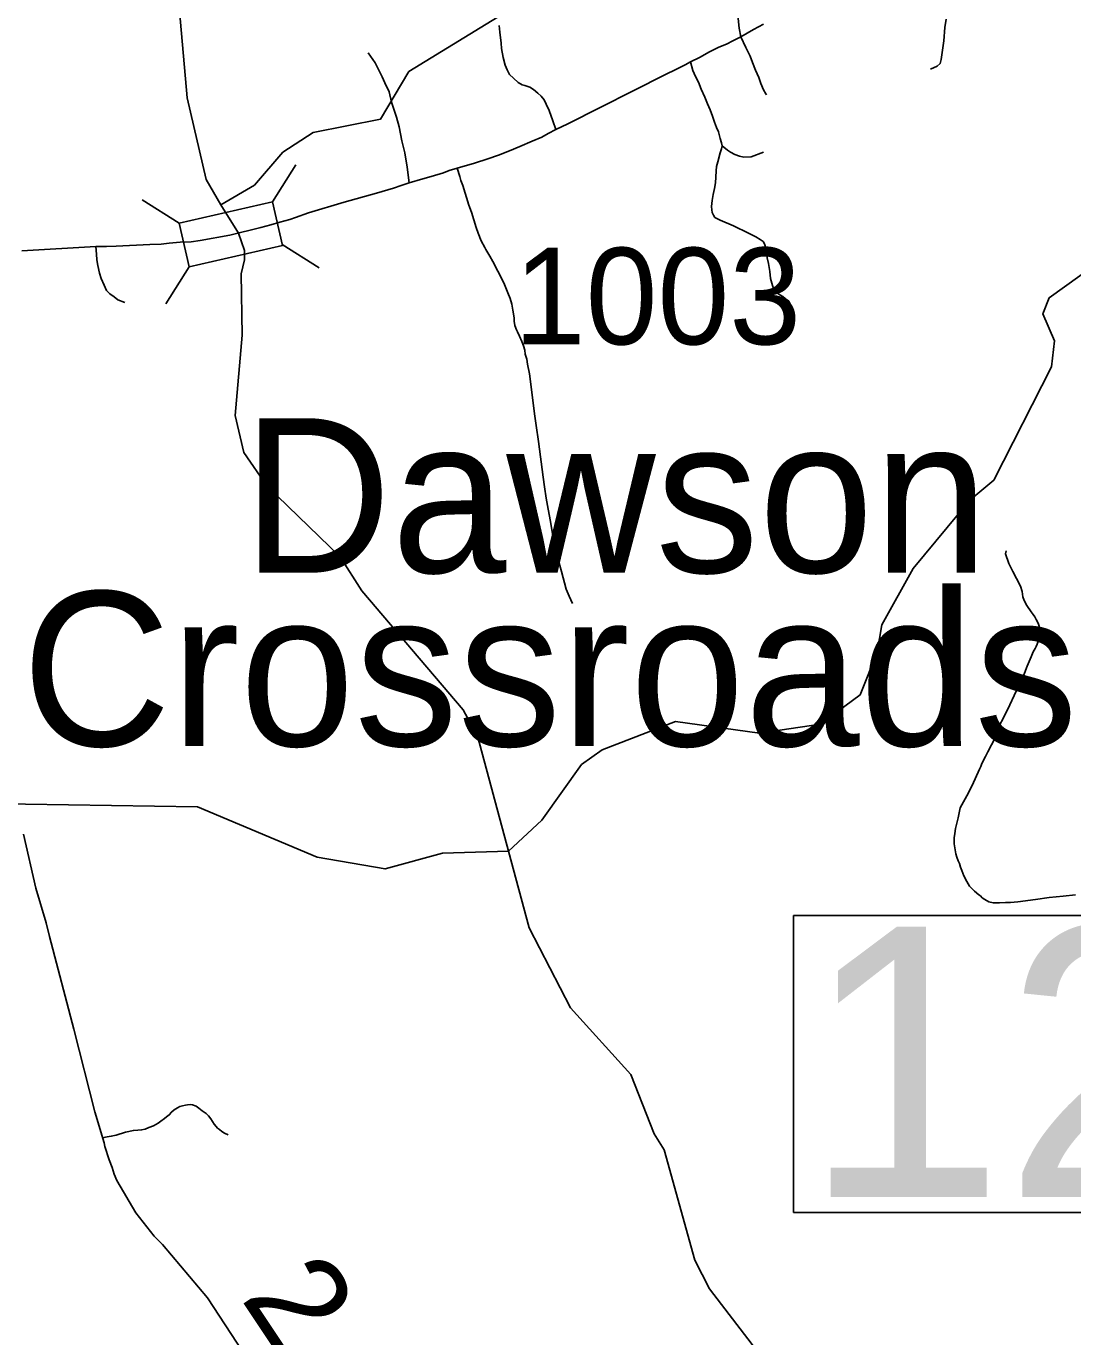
# Model space of a CAD drawing. Extents: x 2290615 to 2522933, y 819489 to 1012715.
# Drawn here: x 2436862 to 2442284, y 876394 to 883180 of the extents above; entities that cross this region are included whole.
import ezdxf

# ---------------------------------------------------------------- set-up
doc = ezdxf.new("R2010")
doc.units = 0
for name, color, linetype in [('Exist Civil Demographics City Label', 7, 'Continuous'), ('Exist Hydrographic Creek Single Shore', 7, 'Continuous'), ('Exist Hydrographic Misc Water Feature', 7, 'Continuous'), ('Exist Road Non-System Type 51', 7, 'Continuous'), ('Exist Road Secondary Mileage Hundredths English Label', 7, 'Continuous'), ('Exist Road Secondary Structure Standard Bridge CELL', 7, 'Continuous'), ('Exist Road Secondary Structure Standard Bridge Number Label', 7, 'Continuous'), ('Exist Road Secondary Type 51 Attributed', 7, 'Continuous'), ('Exist Road Secondary Type 51 Number Label', 7, 'Continuous')]:
    doc.layers.add(name, color=color, linetype=linetype)

msp = doc.modelspace()

# ---------------------------------------------------------------- linework, layer by layer
at = {"layer": 'Exist Hydrographic Creek Single Shore'}
for points in [[(2437870.8, 882255.4), (2437793.9, 882386.8), (2437695.9, 882809.6), (2437655.9, 883260.9)], [(2439360.9, 878908.7), (2439201.8, 879499.7), (2439124.9, 879641), (2438599.9, 880256.4), (2438488.8, 880432.3), (2438108.8, 880800.9), (2437988.9, 880973.3), (2437944.8, 881165.2), (2437980.9, 881580.3), (2437975.8, 881898.6), (2437993, 881970.4), (2437992, 882019.3), (2437961.1, 882108.7), (2437870.8, 882255.4)], [(2443055.9, 873416.1), (2442848.6, 873489.5), (2442698.6, 873558.7), (2442501.9, 873732.1), (2442280.8, 874061.2), (2441831.8, 874564.8), (2441813.9, 874639.5), (2441330.8, 875197.6), (2441151.8, 875446.3), (2441142.8, 875501.8), (2440622.8, 876353.7), (2440401.9, 876643.4), (2440324.8, 876791.2), (2440165.9, 877362.6), (2440114.9, 877445.9), (2439993.9, 877752.8), (2439680.8, 878097.8), (2439466.9, 878512.5), (2439360.9, 878908.7)]]:
    msp.add_lwpolyline(points, dxfattribs=at)
at = {"layer": 'Exist Hydrographic Misc Water Feature'}
for points in [[(2437870.8, 882255.4), (2438043.8, 882357.7), (2438191.9, 882527.9), (2438348.8, 882629.5), (2438697.8, 882699.5), (2438843.8, 882945.1), (2439644.9, 883437.6), (2440067.7, 883586.2), (2440300.9, 883631.9), (2440491.8, 883626.5), (2440717.7, 883563.5), (2440995.8, 883391), (2441312.8, 883328.5), (2441578.7, 883375.6), (2441702.8, 883452.9), (2441815.8, 883713.5), (2441777.8, 884053.3), (2441613.8, 884434), (2441515.8, 884850.3), (2441487.7, 885049.4), (2441519.7, 885175.5)], [(2439360.9, 878908.7), (2439532.9, 879070.1), (2439737.8, 879357.5), (2439844.8, 879434), (2440225.8, 879581), (2440659.9, 879520), (2440975.9, 879565.7), (2441181.8, 879718.5), (2441270.7, 879938.9), (2441293.9, 880081), (2441455.9, 880373.3), (2441750.8, 880726.7), (2441873.8, 880830.2), (2442173.8, 881417), (2442188.8, 881552.2), (2442127.9, 881690.8), (2442160.9, 881774.3), (2442399.8, 881945), (2442472.8, 882046.4), (2442584.7, 882399)], [(2439360.9, 878908.7), (2439018.9, 878898), (2438720.9, 878816.8), (2438369.9, 878878), (2437748.8, 879138.3), (2436632.9, 879155), (2436482, 879201.3), (2436304, 879433.6), (2436198.8, 879780.7), (2436071.9, 879903.4), (2435861.9, 879983.5), (2435701.9, 880114.8), (2435300.9, 880210.1), (2435099.9, 880280.6), (2434903.9, 880545), (2434894.9, 880630.1), (2434810, 880718.5), (2434491.9, 880863), (2434298, 881019.3), (2434179.8, 881067), (2433829.8, 881105.2), (2433571.9, 881075), (2433328.9, 881140.5)]]:
    msp.add_lwpolyline(points, dxfattribs=at)
at = {"layer": 'Exist Road Non-System Type 51'}
for points in [[(2440696.8, 882825.2), (2440692.8, 882829.8), (2440681.9, 882850.5), (2440668.1, 882884.1), (2440657.3, 882914.6), (2440639.5, 882952.1), (2440624.8, 882992.5), (2440612.9, 883024.7), (2440589.7, 883070.3), (2440564.3, 883125.5), (2440554.7, 883170.8), (2440548.8, 883236.9)], [(2441546.4, 882957.3), (2441581.4, 882973.8), (2441596.2, 882986.6), (2441601.1, 883008.3), (2441606, 883033), (2441614.9, 883105), (2441620.8, 883174), (2441627.7, 883216.4)], [(2439605.8, 882646.1), (2439590, 882690.5), (2439570.5, 882743.5), (2439556.1, 882777.3), (2439545.8, 882799.1), (2439529.4, 882818.8), (2439513.1, 882834.6), (2439489, 882852.2), (2439470.7, 882864), (2439444.7, 882873.6), (2439430.5, 882877.4), (2439410.4, 882889.2), (2439386.1, 882910.8), (2439365.9, 882930.4), (2439353.5, 882954.3), (2439343.1, 882978.1), (2439332.5, 883017.9), (2439323.9, 883065.8), (2439321.5, 883091.9), (2439314.7, 883149.6), (2439312.1, 883183.6)], [(2438845.8, 882370), (2438835.9, 882450.8), (2438824.1, 882524.8), (2438808.3, 882587.4), (2438793.8, 882660.2), (2438779.7, 882708.8), (2438754, 882787.7), (2438742.3, 882840.9), (2438720.5, 882887.2), (2438706, 882918.8), (2438670.3, 882991.3), (2438633.8, 883042.6)], [(2440467.3, 882560.3), (2440464.3, 882577.1), (2440457.4, 882598.8), (2440447.6, 882634.3), (2440437.7, 882656), (2440426.9, 882683.1), (2440417, 882714.7), (2440404.2, 882747.2), (2440391.4, 882778.8), (2440377.3, 882813.1), (2440358.9, 882853.7), (2440344.1, 882891.2), (2440329.3, 882919.8), (2440315.5, 882950.4), (2440302.7, 882995.3)], [(2440832.5, 881654.3), (2440831.4, 881671.1), (2440830.9, 881689.5), (2440833.1, 881702.4), (2440829.7, 881719.8), (2440819.7, 881741.6), (2440812.1, 881756.8), (2440795.3, 881769.4), (2440781, 881780.3), (2440765.1, 881789.5), (2440750, 881800.5), (2440736.5, 881813.1), (2440727.5, 881838.4), (2440716.9, 881874.2), (2440713.3, 881910.3), (2440707.4, 881951.7), (2440700.5, 881981.3), (2440692.6, 882031.6), (2440686.7, 882054.3), (2440679.8, 882065.1), (2440664, 882076), (2440642.4, 882089.8), (2440602.9, 882109.5), (2440525.1, 882147), (2440456.1, 882176.6), (2440429.8, 882190.5), (2440421.9, 882202.3), (2440415, 882216.1), (2440413.1, 882229.9), (2440411.1, 882246.7), (2440415, 882277.3), (2440420, 882308.8), (2440427.9, 882339.4), (2440432.8, 882370), (2440433.8, 882398.6), (2440435.7, 882432.1), (2440438.7, 882453.8), (2440444.6, 882478.5), (2440457.4, 882524.8), (2440464.3, 882545.5), (2440467.3, 882560.3)], [(2440467.3, 882560.3), (2440494.1, 882539.4), (2440510.4, 882527.5), (2440532.6, 882515.7), (2440557.7, 882506.8), (2440579.9, 882502.4), (2440616.9, 882503.8), (2440681.9, 882527.5)], [(2439691.5, 880191.4), (2439675, 880229.2), (2439658.5, 880264.9), (2439635.1, 880356.6), (2439618.2, 880418.4), (2439605.2, 880486.3), (2439592.5, 880532), (2439577.5, 880615.8), (2439566.5, 880679.6), (2439555.7, 880737.4), (2439546.8, 880795.3), (2439540.1, 880845.2), (2439515.3, 881030.7), (2439504.1, 881112.7), (2439495.3, 881172.6), (2439475.2, 881326.3), (2439468.4, 881380), (2439459.5, 881429.9), (2439455.3, 881455.9), (2439446.8, 881481.8), (2439444.5, 881503.7), (2439438.2, 881525.7), (2439429.9, 881547.6), (2439417.6, 881575.3), (2439407.3, 881597.3), (2439401, 881609), (2439392.7, 881630.9), (2439390.4, 881653), (2439390, 881671), (2439383.6, 881710.8), (2439377.2, 881740.7), (2439368.8, 881770.6), (2439356.3, 881800.5), (2439339.6, 881842.2), (2439321, 881881.9), (2439304.6, 881911.7), (2439279.9, 881961.3), (2439263.6, 881989), (2439243.1, 882024.8), (2439236.9, 882034.8), (2439218.3, 882068.4), (2439203.9, 882108.3), (2439193.4, 882138), (2439168.2, 882217.7), (2439155.7, 882253.4), (2439124.3, 882355), (2439113.8, 882380.9), (2439107.6, 882402.7), (2439094.8, 882444.6)], [(2437373.3, 881749.5), (2437337.1, 881763), (2437316.9, 881778.8), (2437294.6, 881794.5), (2437278.5, 881812.3), (2437266, 881840), (2437249.6, 881873.7), (2437241.2, 881901.6), (2437232.6, 881941.5), (2437228.2, 881971.5), (2437225.8, 881999.4), (2437223.2, 882039.3)], [(2441938, 880463.5), (2441935.5, 880448.4), (2441951.4, 880398), (2441972.6, 880356.6), (2441992.3, 880321.1), (2442012, 880281.7), (2442021.9, 880253.1), (2442024.9, 880225.4), (2442031.8, 880207.7), (2442045.6, 880181.1), (2442067.3, 880148.5), (2442078.1, 880133.7), (2442087.3, 880121.6), (2442094, 880109.2), (2442103.7, 880089.3), (2442109.6, 880073.6), (2442113.6, 880064.2), (2442115.6, 880049.4), (2442113.6, 880029.7), (2442107.7, 880009), (2442099.8, 879981.3), (2442093.2, 879968.4), (2442088.3, 879957.5), (2442078.1, 879940.9), (2442068.2, 879915.8), (2442048, 879866.4), (2442033.2, 879830.9), (2442015.5, 879793.9), (2441996.3, 879751), (2441980, 879715.5), (2441957.8, 879666.7), (2441922.3, 879595.7), (2441904.6, 879561.7), (2441880.9, 879496.6), (2441844, 879422.6), (2441832.2, 879398.9), (2441812.9, 879363.4), (2441807, 879347.2), (2441801, 879333.8), (2441762.5, 879249.5), (2441734.4, 879196.2), (2441699.7, 879132.6), (2441690.1, 879082.3), (2441682.7, 879054.2), (2441676.8, 879026.1), (2441672.3, 879000.9), (2441669.4, 878977.3), (2441669.4, 878946.2), (2441673.8, 878915.1), (2441677.6, 878894.6), (2441683.5, 878877.5), (2441689.4, 878859.7), (2441696, 878844.6), (2441701.3, 878826.8), (2441708.5, 878809.1), (2441719.7, 878781.2), (2441735.4, 878751.2), (2441748.6, 878727.6), (2441774.9, 878701.9), (2441797.2, 878682.8), (2441805.1, 878677.6), (2441814.9, 878667.7), (2441827.4, 878658.5), (2441847.8, 878647.3), (2441871.5, 878642.1), (2441904.3, 878641.4), (2441935.2, 878642.7), (2441960.8, 878643.4), (2441999.6, 878646.7), (2442090.9, 878659.2), (2442161.3, 878669), (2442234.2, 878676.4), (2442298.3, 878683.3)], [(2437907.9, 877439.9), (2437889.7, 877449.6), (2437875.6, 877457.4), (2437863.6, 877467.1), (2437853.4, 877475.1), (2437845.3, 877483), (2437835, 877494.8), (2437818.7, 877522.5), (2437806.4, 877538.4), (2437794.3, 877550.1), (2437774.2, 877563.9), (2437756, 877577.6), (2437741.7, 877589.4), (2437723.7, 877595.1), (2437711.6, 877597), (2437697.7, 877594.8), (2437687.7, 877594.6), (2437671.8, 877590.4), (2437657.8, 877586.2), (2437645.8, 877580.1), (2437628, 877569.8), (2437614.1, 877557.6), (2437602.5, 877543.3), (2437588.5, 877533.1), (2437578.6, 877525.1), (2437558.8, 877510.7), (2437545, 877500.5), (2437521.2, 877486.1), (2437497.3, 877477.9), (2437477.5, 877469.5), (2437459.6, 877465.4), (2437439.6, 877465), (2437417.7, 877462.7), (2437375.8, 877454.2), (2437328.1, 877439), (2437302.1, 877433.1), (2437281.9, 877430.6), (2437257.6, 877423.9)]]:
    msp.add_lwpolyline(points, dxfattribs=at)
at = {"layer": 'Exist Road Secondary Structure Standard Bridge CELL'}
for p, q in [((2438137.9, 882270.3), (2438258.3, 882461.9)), ((2437462.7, 882281.4), (2437654.3, 882161)), ((2438188.3, 882049.6), (2438380, 881929.2)), ((2437585.5, 881743.5), (2437705.9, 881935.2))]:
    msp.add_line(p, q, dxfattribs=at)
msp.add_lwpolyline([(2437654.3, 882161), (2438137.7, 882271.3), (2438189.2, 882045.5), (2437705.9, 881935.2)], close=True, dxfattribs=at)
at = {"layer": 'Exist Road Secondary Structure Standard Bridge Number Label'}
msp.add_lwpolyline([(2440837.3, 878575.3), (2444553.2, 878575.3), (2444553.2, 877038.8), (2440837.3, 877038.8)], close=True, dxfattribs=at)
at = {"layer": 'Exist Road Secondary Type 51 Attributed'}
for points in [[(2437916.9, 882098.6), (2438077.6, 882137.8), (2438129.2, 882152.5), (2438175.2, 882165.2), (2438227, 882179.9), (2438256.8, 882190.3), (2438324.5, 882213.3), (2438509.6, 882270.1), (2438676.8, 882316.4), (2438764.5, 882341.8), (2438804.3, 882356.3), (2438845.8, 882370), (2438915.8, 882390), (2438959.5, 882402.6), (2439023.3, 882421.5), (2439052.8, 882433.1), (2439094.8, 882444.6), (2439184.6, 882471.9), (2439253.8, 882494.2), (2439309.1, 882513), (2439366.2, 882535.7), (2439418.5, 882557.4), (2439483.5, 882585), (2439532.8, 882605.7), (2439565.3, 882625.4), (2439605.8, 882646.1), (2439667.9, 882674.7), (2440174.5, 882930.2), (2440227.8, 882955.8), (2440255.4, 882969.6), (2440275.1, 882980.5), (2440302.7, 882995.3), (2440350, 883018.9), (2440400.9, 883047.5), (2440450.2, 883071.2), (2440489.3, 883086.9), (2440522.7, 883104), (2440564.3, 883125.5), (2440630.3, 883162.9), (2440681.7, 883191.6)], [(2436838.8, 882017.9), (2437223.2, 882039.3), (2437277.2, 882040.2), (2437327.2, 882040.8), (2437502.9, 882049.4), (2437560.8, 882052.4), (2437602.9, 882056.9), (2437658.7, 882061.8), (2437716.6, 882064.6), (2437762.6, 882071.2), (2437916.9, 882098.6)], [(2438200.7, 875987), (2437800.2, 876596.4), (2437568.1, 876872.9), (2437525.5, 876916.3), (2437430.6, 877036.9), (2437330.6, 877203.7), (2437318, 877236.5), (2437307.1, 877271.8), (2437291.2, 877310.4), (2437268.5, 877380.2), (2437265.1, 877399.5), (2437218.1, 877560), (2437108.1, 877987.7), (2436982.1, 878466.7), (2436964.5, 878538.1), (2436911.5, 878717.1), (2436847.5, 878996.3)]]:
    msp.add_lwpolyline(points, dxfattribs=at)

# ---------------------------------------------------------------- texts
at = {"layer": 'Exist Civil Demographics City Label'}
for s, p in [('Dawson', (2437981.7, 880350.9)), ('Crossroads', (2436839.5, 879453.3))]:
    msp.add_text(s, height=800, rotation=360, dxfattribs=at).set_placement(p)
at = {"layer": 'Exist Road Secondary Mileage Hundredths English Label'}
msp.add_text('2.07', height=500, rotation=303.65422, dxfattribs=at).set_placement((2437969.1, 876595))
at = {"layer": 'Exist Road Secondary Structure Standard Bridge Number Label'}
msp.add_text('121', height=1400, dxfattribs=at).set_placement((2440887.5, 877117.9))
at = {"layer": 'Exist Road Secondary Type 51 Number Label'}
msp.add_text('1003', height=500, rotation=360, dxfattribs=at).set_placement((2439388.5, 881533))

doc.saveas('drawing.dxf')
